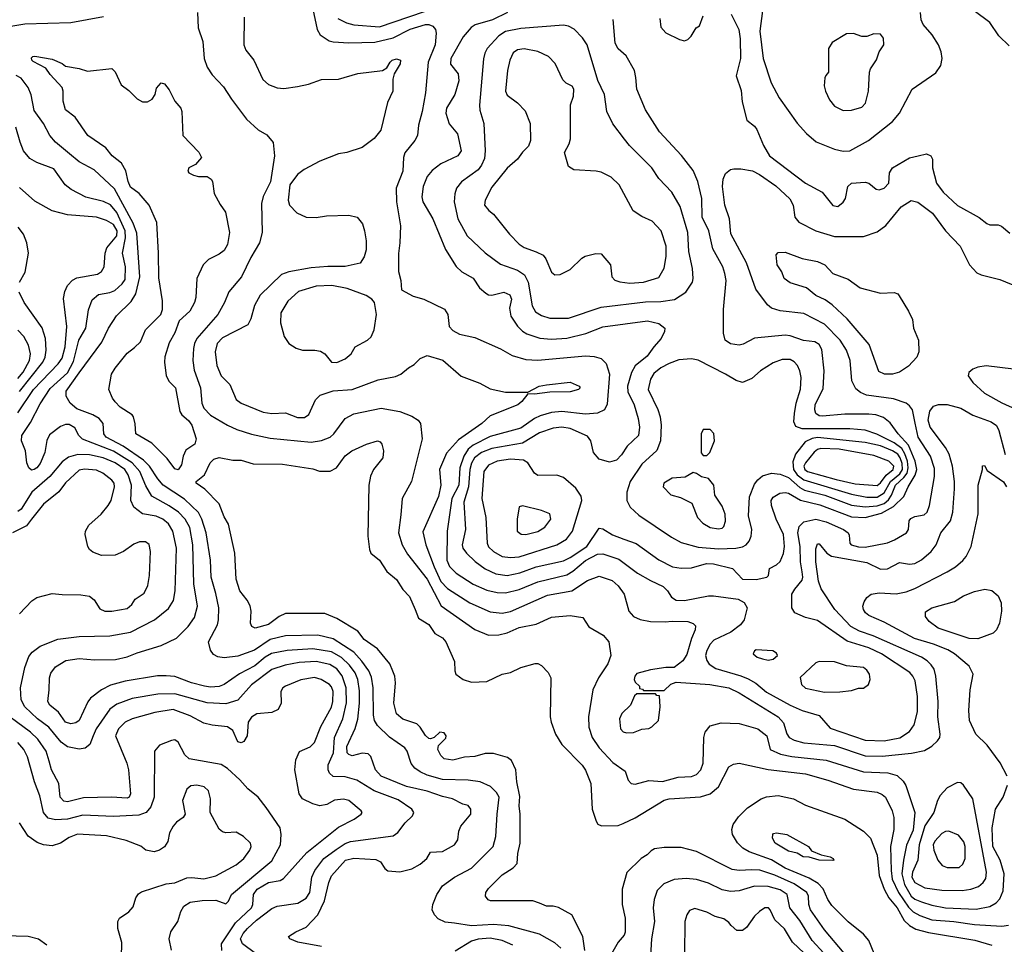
# Model space of a CAD drawing. Extents: x 997026 to 1115308, y 536381 to 619039.
# Tile 297 of 484: x 1062205 to 1067980, y 576502 to 581923. Entities that reach past the tile are written whole.
import ezdxf

# ---------------------------------------------------------------- set-up
doc = ezdxf.new("R2010")
doc.units = 0

msp = doc.modelspace()

# ---------------------------------------------------------------- linework, layer by layer
at = {"layer": '0CON20XD'}
for points in [[(1063247.8, 581965), (1063252.5, 581875), (1063279.5, 581795), (1063286.7, 581695), (1063304.6, 581644.6), (1063335, 581599.2), (1063400.5, 581530.5), (1063447.3, 581457.3), (1063535, 581340.8), (1063605, 581278), (1063655, 581248.8), (1063692.6, 581202.6), (1063699.7, 581125), (1063677.3, 580972.7), (1063633.7, 580886.3), (1063624, 580846), (1063627.1, 580675), (1063611.8, 580615), (1063560.3, 580529.7), (1063506.1, 580415), (1063432.6, 580327.4), (1063405.7, 580264.3), (1063366.6, 580195), (1063245.3, 580055), (1063231.1, 580025), (1063225.3, 579995), (1063221.6, 579925), (1063228.3, 579868.3), (1063266.5, 579765), (1063273.7, 579675), (1063285.6, 579645.6), (1063325, 579605.3), (1063425, 579545.4), (1063479.5, 579520.5), (1063565, 579492.7), (1063675, 579469.4), (1063915, 579446.4), (1063975, 579455.9), (1064025.6, 579475), (1064048.5, 579495), (1064115, 579585.4), (1064165, 579613.2), (1064325, 579646.2), (1064435, 579626.2), (1064505, 579598.9), (1064542.5, 579575), (1064557.1, 579555), (1064566.6, 579466.6), (1064503.5, 579215), (1064448.8, 579115), (1064440.6, 579019.4), (1064427.7, 578915), (1064448.9, 578845), (1064480.3, 578790.3), (1064595, 578643.2), (1064677.5, 578487.5), (1064875, 578348.8), (1064955, 578315.4), (1065015, 578316.1), (1065065, 578329.1), (1065135, 578358.8), (1065235, 578379.5), (1065325, 578419.6), (1065435, 578429.1), (1065508.3, 578418.3), (1065543.8, 578363.8), (1065627.5, 578315), (1065660.5, 578275), (1065673.5, 578195), (1065654.4, 578145.6), (1065600.9, 578065), (1065567.9, 577995), (1065540.7, 577835), (1065544, 577775), (1065563.9, 577715), (1065605, 577654.5), (1065685, 577567.5), (1065756.5, 577516.5), (1065774.3, 577465), (1065792, 577445), (1065815, 577440.6), (1065895, 577462), (1065975, 577457.1), (1066067.3, 577482.7), (1066145, 577485.3), (1066175, 577497.3), (1066200, 577525), (1066213.7, 577565), (1066218.2, 577715), (1066225.4, 577745), (1066255, 577782.5), (1066319.4, 577800.6), (1066425, 577796.8), (1066534.7, 577764.7), (1066587.8, 577725), (1066608.1, 577645), (1066667.1, 577617.1), (1066735, 577603.5), (1066935, 577582.6), (1067155, 577513.8), (1067297, 577507), (1067351.4, 577491.4), (1067387.8, 577457.8), (1067403.8, 577433.8), (1067455.8, 577275), (1067445, 577171.4), (1067406.8, 577083.2), (1067389.8, 576995), (1067379.3, 576915), (1067395, 576852.8), (1067435, 576784.3), (1067455, 576767.7), (1067495, 576750.2), (1067555, 576730.9), (1067635, 576715.2), (1067815, 576708.3), (1067895, 576723.3), (1067933.1, 576745), (1067955, 576768.1), (1067974.7, 576815), (1067978.9, 576915), (1067956.3, 576996.3), (1067914, 577075), (1067908.9, 577185), (1067928.8, 577295), (1067973.1, 577365), (1067998.8, 577435)], [(1063925.5, 581985), (1063950, 581865), (1063968, 581835), (1064020.2, 581800.2), (1064045, 581792.5), (1064135, 581786.7), (1064289.1, 581790.9), (1064395, 581817.5), (1064495, 581868.3), (1064585, 581894.3), (1064605, 581894.3), (1064628.2, 581885), (1064644.6, 581865), (1064649.1, 581845), (1064641.8, 581775), (1064600.9, 581675), (1064586.4, 581495), (1064566.5, 581385), (1064544.4, 581305), (1064537.8, 581245), (1064522.2, 581215), (1064465, 581142), (1064457.1, 581115), (1064452.3, 581035), (1064412.7, 580935), (1064415.9, 580855), (1064438.9, 580715), (1064434.5, 580615), (1064427, 580553), (1064427.3, 580447.3), (1064440, 580395), (1064445, 580340), (1064513.2, 580303.2), (1064575, 580284.4), (1064696.4, 580226.4), (1064717.5, 580195), (1064724.5, 580125), (1064745, 580100.9), (1064785, 580079.6), (1064875, 580060.5), (1065025, 579993.1), (1065094, 579954), (1065175, 579930.7), (1065245, 579927.1), (1065525, 579952.7), (1065575, 579949.2), (1065616.7, 579936.7), (1065645, 579908), (1065664.7, 579845), (1065650.8, 579669.2), (1065634.6, 579635.4), (1065594, 579616), (1065525, 579611.1), (1065385, 579626.5), (1065325, 579619.8), (1065258.8, 579601.2), (1065225, 579585.7), (1065145, 579529), (1064965, 579480.4), (1064865, 579428.7), (1064835.1, 579404.9), (1064810.5, 579365), (1064787.5, 579295), (1064781.4, 579195), (1064740.3, 579115), (1064713, 578925), (1064711.2, 578755), (1064726.6, 578716.6), (1064765, 578678.2), (1064864.5, 578614.5), (1064945, 578578.2), (1065005, 578564.7), (1065055, 578563.2), (1065135, 578583), (1065245, 578627), (1065415, 578668.9), (1065450.6, 578689.4), (1065525, 578751.9), (1065595, 578789.1), (1065625, 578792.4), (1065719.3, 578759.3), (1065828.8, 578678.8), (1065904.8, 578634.8), (1065980.4, 578600.4), (1066005, 578575.4), (1066028, 578538), (1066055, 578520.2), (1066105, 578517.6), (1066244.7, 578544.7), (1066275, 578546), (1066420, 578525), (1066455.4, 578505.4), (1066472.5, 578475), (1066454.6, 578405.4), (1066432.5, 578375), (1066377.1, 578332.9), (1066277.3, 578285), (1066255, 578262.2), (1066235, 578224.4), (1066228.1, 578195), (1066235, 578166.9), (1066249.6, 578145), (1066288.8, 578118.8), (1066435, 578076.8), (1066478.7, 578058.7), (1066522.3, 578032.3), (1066585, 577980.7), (1066725, 577903.7), (1066795, 577872.6), (1066894, 577844), (1066958.7, 577768.7), (1067095, 577721.6), (1067165, 577698.9), (1067275, 577695.8), (1067367.9, 577712.1), (1067425, 577750), (1067450.8, 577789.2), (1067470.7, 577865), (1067472.2, 577955), (1067456.8, 578046.8), (1067444.6, 578075), (1067425.6, 578095), (1067259.6, 578205), (1067185, 578240.2), (1067059.3, 578279.3), (1066885, 578400.4), (1066815, 578417.8), (1066751.2, 578445), (1066734.4, 578474.4), (1066734.7, 578554.7), (1066751.2, 578585), (1066795, 578637.8), (1066799.5, 578655), (1066795.7, 578685), (1066784.8, 578744.8), (1066783.2, 578835), (1066769, 578915), (1066777.9, 578952.1), (1066805, 578978.2), (1066875, 578993.9), (1066935, 578979.8), (1067036.7, 578935), (1067064.4, 578915), (1067071.3, 578901.3), (1067074.4, 578855), (1067082.9, 578845), (1067125, 578833.5), (1067165, 578830.6), (1067295, 578856.8), (1067337.3, 578872.7), (1067406.2, 578915), (1067418, 578935), (1067422, 578985), (1067431.7, 578998.3), (1067455, 579010), (1067509.7, 579020.3), (1067527.5, 579035), (1067542.1, 579075), (1067570.8, 579245), (1067571.8, 579291.8), (1067546.8, 579365), (1067474.3, 579475), (1067457.9, 579557.9), (1067441.3, 579635), (1067425, 579660), (1067404.7, 579674.7), (1067330.1, 579700.1), (1067172.3, 579722.3), (1067137.3, 579737.3), (1067109.2, 579759.2), (1067086, 579806), (1067076.1, 579925), (1067054, 579985), (1067017.1, 580045), (1066925, 580138.9), (1066805, 580199.7), (1066665, 580216.2), (1066615, 580232.7), (1066590.6, 580250.6), (1066523, 580343), (1066467.7, 580497.7), (1066377.3, 580667.3), (1066368.2, 580755), (1066341.1, 580835), (1066326.9, 580945), (1066331.5, 580988.5), (1066345, 581021.2), (1066375, 581044.3), (1066395, 581048.5), (1066435, 581048.5), (1066503.7, 581036.3), (1066545, 581015.3), (1066640.1, 580950.1), (1066722.3, 580872.3), (1066742.1, 580835), (1066751.8, 580765), (1066775.7, 580735.7), (1066875, 580684.6), (1066985, 580651.5), (1067155, 580651.1), (1067235, 580678.9), (1067285, 580715.6), (1067375, 580825.5), (1067435, 580863.8), (1067472.7, 580852.7), (1067559.7, 580789.7), (1067636.5, 580685), (1067721.8, 580595), (1067776.5, 580486.5), (1067819.8, 580439.8), (1067845, 580426.9), (1067955, 580400), (1068063.3, 580355)], [(1064071.2, 581931.2), (1064121.9, 581905), (1064165, 581893), (1064315, 581881.9), (1064665, 582001.1)], [(1065066.2, 581965), (1064977.8, 581922.2), (1064877.3, 581892.7), (1064852.6, 581877.4), (1064807.4, 581822.6), (1064734.3, 581695.7), (1064732.9, 581662.9), (1064777.3, 581605), (1064780.9, 581565), (1064756.9, 581485), (1064708.5, 581405), (1064704.5, 581375), (1064725, 581313.3), (1064773.6, 581253.6), (1064794, 581155), (1064776, 581125), (1064675, 581077.8), (1064625, 581038.1), (1064595.9, 581004.1), (1064571.8, 580945), (1064564.5, 580885), (1064569.4, 580855), (1064628.1, 580755), (1064702.5, 580575), (1064765.5, 580475.5), (1064798.8, 580445), (1064865, 580407.5), (1064901.4, 580351.4), (1064939.3, 580319.3), (1064955, 580309.2), (1064975, 580307.5), (1065045, 580325.6), (1065079.7, 580309.7), (1065090, 580285), (1065078.3, 580231.7), (1065086.9, 580185), (1065125, 580126.5), (1065155, 580096.5), (1065180.7, 580080.7), (1065255.3, 580055.3), (1065325, 580050.4), (1065415, 580056), (1065526.8, 580083.2), (1065625, 580121.5), (1065887.7, 580157.7), (1065955, 580141.5), (1065990, 580115), (1065988, 580095), (1065967.5, 580055), (1065924.7, 580005.3), (1065885, 579950), (1065815.8, 579894.2), (1065794.8, 579855.2), (1065770.6, 579775), (1065772.1, 579742.1), (1065810.3, 579665), (1065833.3, 579585), (1065840, 579535), (1065835.6, 579485), (1065767.8, 579422.2), (1065735, 579372.2), (1065705, 579340.9), (1065665, 579329.5), (1065605, 579347.1), (1065570, 579385), (1065554.4, 579455), (1065535, 579481.9), (1065435, 579526.1), (1065385, 579533.3), (1065335, 579527.8), (1065255, 579501.4), (1065155, 579439.6), (1064975, 579409.6), (1064914.6, 579385.4), (1064872.7, 579355), (1064856.1, 579323.9), (1064845.5, 579285), (1064837.4, 579185), (1064810, 579095), (1064820, 578935), (1064800.4, 578845), (1064804.6, 578825), (1064825.5, 578795), (1064876.6, 578746.6), (1064935, 578703.3), (1064998, 578675), (1065065, 578664.7), (1065139.3, 578680.7), (1065235, 578714.8), (1065395, 578749.8), (1065435, 578769.5), (1065531.6, 578835), (1065605, 578942.5), (1065625, 578937.5), (1065682.6, 578902.6), (1065748, 578878), (1065821.3, 578851.3), (1065955, 578755.4), (1066035, 578716.1), (1066085, 578708), (1066145, 578709.2), (1066233.8, 578735), (1066275, 578733.4), (1066385.3, 578705.3), (1066445, 578643.8), (1066525, 578640.5), (1066587.5, 578655), (1066596.7, 578665), (1066602.5, 578705), (1066643.6, 578726.4), (1066665, 578746.7), (1066685, 578792.5), (1066690.8, 578835), (1066685.4, 578905), (1066642.7, 578995), (1066614.5, 579075), (1066613.5, 579105), (1066625, 579124.3), (1066663.2, 579146.8), (1066695, 579151.6), (1066715, 579146.5), (1066785.5, 579105.5), (1066899, 579079), (1067085, 579007.9), (1067165, 579004.4), (1067259.9, 579030.1), (1067331.1, 579068.9), (1067392.1, 579127.9), (1067417.3, 579185), (1067457.8, 579252.2), (1067468, 579285), (1067456.7, 579335), (1067418.2, 579428.2), (1067357.6, 579495), (1067310.1, 579560.1), (1067271, 579591), (1067226.6, 579606.6), (1067185, 579609.8), (1067045, 579609.8), (1066915, 579597.9), (1066895, 579601.5), (1066875.7, 579615), (1066868.5, 579635), (1066871.5, 579665), (1066918.9, 579761.1), (1066923.9, 579863.9), (1066910.5, 579990.5), (1066895, 580018.1), (1066870, 580035), (1066802.6, 580042.6), (1066725, 580070.4), (1066695, 580073.9), (1066515, 580056.5), (1066448.9, 580021.1), (1066425, 580014.4), (1066375, 580021.9), (1066342.5, 580045), (1066333.1, 580085), (1066333.1, 580225), (1066348.9, 580395), (1066341.5, 580435), (1066329.5, 580475), (1066270.5, 580580.5), (1066247.8, 580685), (1066209.2, 580765), (1066205.8, 580875), (1066183.4, 580975), (1066155, 581039.2), (1066087.8, 581127.8), (1065957.5, 581265), (1065875, 581393.8), (1065824.2, 581515), (1065820, 581585), (1065811.2, 581625), (1065761.7, 581711.7), (1065715, 581752), (1065698.6, 581785), (1065685.7, 581925)], [(1066378, 581955), (1066424, 581865), (1066431.7, 581811.7), (1066433.1, 581695), (1066407.5, 581595), (1066437.6, 581507.6), (1066442.6, 581442.6), (1066471.2, 581335), (1066515, 581298.8), (1066529.4, 581279.4), (1066567.5, 581185), (1066603.1, 581125), (1066815, 580965.6), (1066912.6, 580912.6), (1066975, 580833.1), (1067005, 580828.1), (1067036.2, 580853.8), (1067048.6, 580875), (1067062.9, 580945), (1067085, 580965.6), (1067165, 580970.8), (1067186.7, 580965), (1067229.5, 580929.5), (1067246.1, 580926.1), (1067275, 580935.8), (1067302.9, 580965), (1067307.1, 581025), (1067324.2, 581055), (1067425, 581113.3), (1067475, 581124.2), (1067525, 581136.2), (1067550, 581125), (1067558.8, 581105), (1067560, 581055), (1067582.5, 580965), (1067622.6, 580912.6), (1067705, 580833.3), (1067832.7, 580762.7), (1067878.3, 580728.3), (1067895, 580721.2), (1067945, 580720), (1067963.6, 580713.6), (1068012.5, 580672.5)], [(1066562.5, 581975), (1066547.3, 581855), (1066565.3, 581695.3), (1066614, 581554), (1066660, 581465), (1066765, 581316), (1066820.8, 581255), (1066876.2, 581206.2), (1066983.8, 581163.8), (1067035, 581152.5)], [(1067035, 581152.5), (1067075, 581154.5), (1067184.2, 581215), (1067324.5, 581325.5), (1067365.5, 581374.5), (1067440.8, 581515), (1067577.9, 581612.1), (1067608, 581655), (1067615.8, 581695), (1067609.2, 581735), (1067594.2, 581775), (1067557.5, 581835), (1067504.7, 581894.7), (1067492.8, 581922.8), (1067488, 581965)], [(1068009, 581769), (1067948.9, 581828.9), (1067896.4, 581906.4), (1067804, 581975)], [(1062045, 581867.3), (1062235, 581898.7), (1062505, 581906.9), (1062697.2, 581942.8)], [(1063522.3, 581937.7), (1063520, 581775), (1063531.2, 581745), (1063578, 581685), (1063631.7, 581571.7), (1063665, 581542.5), (1063715, 581522.9), (1063755, 581520), (1063835, 581530.7), (1063898.8, 581545), (1063975, 581573.1), (1064075, 581574.4), (1064188, 581608), (1064334.1, 581625.9), (1064359.5, 581640.5), (1064378, 581675), (1064390, 581685), (1064415, 581692.9), (1064438, 581685), (1064437.5, 581665), (1064401.2, 581605), (1064393.8, 581575), (1064393.8, 581505), (1064363.2, 581436.8), (1064324.5, 581275.5), (1064285, 581226.2), (1064215, 581173.8), (1064125, 581144), (1064075, 581136), (1063965, 581093.1), (1063874.6, 581045.4), (1063834.4, 581015.6), (1063789.2, 580955), (1063780.8, 580865), (1063788.8, 580835), (1063830.3, 580790.3), (1063885, 580766.2), (1063945, 580762.5), (1064005, 580772.9), (1064135, 580777.5), (1064185, 580766), (1064216.8, 580726.8), (1064227.1, 580685), (1064236.8, 580626.8), (1064236.8, 580573.2), (1064226.8, 580533.2), (1064203.3, 580495), (1064115, 580476.5), (1064013.1, 580476.9), (1063915, 580468.2), (1063784.7, 580445.3), (1063741.5, 580428.5), (1063615, 580308.8), (1063583.1, 580246.9), (1063561.3, 580168.7), (1063543.8, 580135), (1063395, 580057.9), (1063363.6, 580025), (1063352.1, 579975), (1063362.5, 579895), (1063386.4, 579835), (1063437.8, 579785), (1063475, 579696), (1063505, 579674.4), (1063632.7, 579622.7), (1063685, 579614.4), (1063765, 579617.8), (1063835, 579591.4), (1063875, 579590), (1063901.7, 579608.3), (1063940.8, 579695), (1063968.7, 579721.3), (1064045, 579746.7), (1064155, 579754.6), (1064308.1, 579811.9), (1064409.3, 579830.7), (1064441.2, 579845), (1064485, 579882), (1064519.1, 579900.9), (1064555, 579936), (1064595, 579954), (1064687.4, 579927.4), (1064795, 579832.5), (1064905, 579791.9), (1064965, 579759.2), (1065055, 579740), (1065185, 579740), (1065252.5, 579775), (1065295, 579782.9), (1065435, 579797.5), (1065486.7, 579775), (1065492.5, 579765), (1065482.5, 579755), (1065435, 579741.1), (1065315, 579739.4), (1065225, 579726.7), (1065185, 579730), (1065150, 579685), (1065126.7, 579665), (1064965, 579601.4), (1064916.7, 579555), (1064780, 579460), (1064709.1, 579380.9), (1064667.7, 579285), (1064675.4, 579195), (1064661.7, 579128.3), (1064570.2, 578919.8), (1064586.8, 578845), (1064635.6, 578715), (1064675, 578629.1), (1064715, 578588.2), (1064845, 578504.7), (1064965, 578451.2), (1065035, 578442.8), (1065085, 578454.2), (1065301.8, 578548.2), (1065444.8, 578575.2), (1065535, 578635.4), (1065605, 578660.6), (1065680, 578635), (1065715, 578603.1), (1065750, 578555), (1065778.8, 578455), (1065805, 578423.6), (1065845, 578407.1), (1065905, 578394.6), (1065992.2, 578392.2), (1066033, 578397), (1066124.3, 578394.3), (1066155, 578383.8), (1066169.5, 578369.5), (1066167.1, 578345), (1066145.6, 578295), (1066118.9, 578201.1), (1066095, 578164.2), (1066045, 578126), (1065995, 578125.6), (1065905, 578111.4), (1065825, 578090), (1065813.3, 578075), (1065810, 578055), (1065815, 578040), (1065840, 578015), (1065841.7, 578001.7), (1065858.3, 577998.3), (1065865, 577990), (1065985, 577990), (1066025, 578026.7), (1066055, 578038.8), (1066254.1, 578025.9), (1066365.2, 578005.2), (1066425, 577976.9), (1066654.5, 577835), (1066685, 577801.4), (1066705, 577735.8), (1066718.8, 577715), (1066748.9, 577698.9), (1066805, 577684.3), (1066985, 577667.2), (1067165, 577606.7), (1067265, 577604.4), (1067436.7, 577623.3), (1067511.7, 577638.3), (1067555, 577663.1), (1067589.4, 577695), (1067601.5, 577715), (1067603.6, 577735), (1067589.7, 577835), (1067593.5, 577925), (1067579.3, 578075), (1067568.5, 578115), (1067551, 578141), (1067528.5, 578165), (1067495.2, 578185.2), (1067210.8, 578310.8), (1067131.2, 578338.8), (1067080.8, 578365), (1066986.5, 578465), (1066905.4, 578585.4), (1066891.3, 578631.3), (1066874.7, 578745.3), (1066875, 578820), (1066885, 578850), (1066895, 578850), (1066939.5, 578795), (1066967.5, 578777.5), (1067175, 578740), (1067255, 578701.5), (1067295, 578703.5), (1067365, 578740), (1067425, 578730), (1067455, 578734.7), (1067495, 578756.9), (1067551.8, 578805), (1067580, 578845), (1067609.1, 578915), (1067664.6, 578985), (1067678.7, 579035), (1067688.1, 579171.9), (1067688.8, 579215), (1067676.3, 579305), (1067657.2, 579375), (1067636.1, 579415), (1067546, 579535), (1067533.3, 579575), (1067542.9, 579627.1), (1067565, 579658), (1067595, 579667.1), (1067645, 579667.8), (1067725, 579645.4), (1067795, 579604.7), (1067902.5, 579565), (1067934.7, 579544.7), (1067948.7, 579515), (1067985, 579374.5)], [(1065959.3, 581929.3), (1065965, 581880), (1065995, 581846.7), (1066075, 581806.7), (1066105, 581800), (1066125, 581807.5), (1066143.9, 581826.1), (1066172.5, 581875), (1066193, 581887), (1066214.3, 581945.7)], [(1065315, 580172.6), (1065425, 580173.2), (1065615, 580237.2), (1065875, 580269.3), (1065965, 580270), (1066046.4, 580283.6), (1066111.9, 580325), (1066150.9, 580385), (1066155.4, 580405), (1066151.5, 580465), (1066129.2, 580565), (1066123.4, 580675), (1066078.5, 580828.5), (1066031.2, 580911.2), (1065955, 580992.9), (1065913.6, 581055), (1065782.2, 581185), (1065752.2, 581222.2), (1065685, 581312), (1065648.9, 581385), (1065635.4, 581485.4), (1065595.8, 581565.8), (1065533.6, 581775), (1065506.8, 581816.8), (1065457, 581867), (1065425, 581885.8), (1065395, 581891.9), (1065145, 581872.1), (1065055, 581853.2), (1065015, 581829.4), (1064947.9, 581755), (1064933.4, 581726.6), (1064926, 581694), (1064902.2, 581422.2), (1064903.6, 581393.6), (1064927.2, 581315), (1064935.3, 581154.7), (1064930.9, 581109.1), (1064915, 581071.1), (1064895, 581043.1), (1064797.2, 580972.8), (1064767.1, 580935), (1064757.3, 580902.7), (1064753.3, 580855), (1064774.8, 580754.8), (1064829.6, 580655), (1064935, 580556.4), (1065025, 580489.2), (1065125, 580454.1), (1065166.5, 580426.5), (1065188, 580385), (1065210.8, 580245), (1065230.8, 580210.8), (1065265, 580189.1), (1065315, 580172.6)], [(1067035, 581390.8), (1067085, 581392.5), (1067145, 581410), (1067165.5, 581434.5), (1067183.1, 581505), (1067189.2, 581615), (1067196, 581635), (1067231.7, 581688.3), (1067246.2, 581735), (1067273.8, 581775), (1067272.5, 581815), (1067255, 581837.5), (1067215, 581840), (1067175, 581823.8), (1067145, 581823.8), (1067095, 581842.5), (1067055, 581840), (1066970.7, 581789.3), (1066950, 581755), (1066950, 581615), (1066933, 581597), (1066928.3, 581581.7), (1066923.8, 581535), (1066931.2, 581505), (1066954.3, 581454.3), (1066985, 581416.7), (1067035, 581390.8)], [(1065785, 580378.2), (1065865, 580384.6), (1065955, 580410.8), (1065985, 580466.7), (1065997.5, 580535), (1065997.8, 580595), (1065967.1, 580685), (1065915, 580742), (1065855, 580769.2), (1065803, 580803), (1065722, 580955), (1065675, 581000), (1065615, 581028.8), (1065586, 581036), (1065455, 581043.8), (1065425, 581062.5), (1065400, 581145), (1065428.8, 581195), (1065435.8, 581224.2), (1065435.7, 581425), (1065454, 581475), (1065456.2, 581515), (1065445, 581533.3), (1065410.8, 581550.8), (1065390.8, 581570.8), (1065346.6, 581666.6), (1065306.6, 581706.6), (1065245, 581736.7), (1065165, 581753.3), (1065125, 581745.6), (1065100.7, 581729.3), (1065080.6, 581685), (1065065.8, 581625), (1065054.2, 581505), (1065065, 581481.2), (1065125.9, 581435.9), (1065169.5, 581389.5), (1065198.8, 581315), (1065202, 581215), (1065188.8, 581181.2), (1065155, 581146.7), (1065126, 581105), (1065065, 581052.5), (1064975, 580942), (1064936.2, 580865), (1064932.5, 580835), (1064956.7, 580805), (1064985, 580783.8), (1065077.5, 580665), (1065135, 580607.5), (1065165, 580587.1), (1065235, 580562.9), (1065275, 580542), (1065291.3, 580521.3), (1065325, 580443.3), (1065345, 580426.7), (1065375, 580428.8), (1065435, 580458), (1065502, 580525), (1065522.7, 580537.3), (1065585, 580552), (1065615, 580551.2), (1065670, 580485), (1065678.8, 580415), (1065696.8, 580396.8), (1065725, 580385.6), (1065785, 580378.2)], [(1063135, 579284.2), (1063115, 579290), (1063071.3, 579351.3), (1062980.5, 579440.5), (1062886.7, 579495), (1062883.6, 579553.6), (1062873.3, 579595), (1062865, 579606.7), (1062795, 579651.2), (1062765, 579683.3), (1062748.8, 579705), (1062728.8, 579755), (1062744.2, 579845), (1062765, 579880), (1062835, 579968), (1062879.5, 580000.5), (1062913.3, 580035), (1062943.3, 580105), (1063032.5, 580195), (1063043.3, 580225), (1063044, 580275), (1063020.7, 580410.7), (1063020, 580555), (1063009.2, 580735), (1062965.8, 580835.8), (1062906.2, 580905), (1062855, 580940.8), (1062840.9, 580975), (1062827.6, 581037.6), (1062802.2, 581082.2), (1062748, 581125), (1062711.4, 581171.4), (1062605, 581243.8), (1062531.2, 581351.2), (1062475, 581393.8), (1062460, 581445), (1062460, 581505), (1062453.8, 581525), (1062385, 581601.2), (1062359.5, 581639.5), (1062285, 581678.8), (1062276.7, 581685), (1062275, 581700), (1062282.3, 581707.7), (1062295, 581708.8), (1062395, 581692), (1062455, 581666.2), (1062475, 581650), (1062555, 581636.7), (1062602.3, 581622.3), (1062745, 581636.2), (1062765, 581616.7), (1062801.3, 581541.3), (1062845, 581508.8), (1062895, 581458.8), (1062925, 581442), (1062955, 581442), (1062982.7, 581457.3), (1063000, 581485), (1063008, 581522), (1063035, 581552.5), (1063055, 581546.7), (1063082.3, 581512.3), (1063115.9, 581445.9), (1063150, 581405), (1063156.2, 581385), (1063162.5, 581245), (1063255.9, 581145.9), (1063272.5, 581115), (1063236.1, 581073.9), (1063197.5, 581055), (1063192.5, 581035), (1063197.5, 581025), (1063225, 581011.2), (1063255, 581003.8), (1063305, 581003.3), (1063328.3, 580988.3), (1063336.2, 580975), (1063346.2, 580905), (1063380.3, 580840.3), (1063412.5, 580795), (1063435.7, 580675), (1063424.3, 580605), (1063405, 580570), (1063375, 580548), (1063312.7, 580517.3), (1063281.2, 580485), (1063244, 580405), (1063239.2, 580295), (1063230.8, 580265), (1063203.8, 580215), (1063141.7, 580158.3), (1063115, 580087.5), (1063082.3, 580027.7), (1063056.7, 579946.7), (1063054, 579915), (1063064, 579835), (1063082.7, 579802.7), (1063119.2, 579765), (1063145.4, 579625.4), (1063155.5, 579605.5), (1063195, 579572.5), (1063214.3, 579545), (1063241.2, 579465), (1063232.5, 579435), (1063180.3, 579399.7), (1063164, 579365), (1063155, 579312.5), (1063135, 579284.2)], [(1064375, 577716.6), (1064303.9, 577785), (1064286.7, 577815), (1064280.9, 577845), (1064278.3, 578005), (1064267.9, 578067.9), (1064253.8, 578105), (1064212.7, 578162.7), (1064165.1, 578215.1), (1064045, 578293.5), (1063954.8, 578314.8), (1063765, 578310), (1063675, 578290), (1063583.4, 578226.6), (1063485, 578192.3), (1063405, 578181.1), (1063367.7, 578187.7), (1063342.2, 578202.2), (1063325, 578226.7), (1063313.6, 578275), (1063365.3, 578374.7), (1063372, 578405), (1063372.8, 578475), (1063355, 578558), (1063329.2, 578655), (1063324.7, 578755), (1063300, 578915), (1063273, 578995), (1063253.3, 579033.3), (1063171.1, 579111.1), (1063046.7, 579195), (1063015, 579231.8), (1062966.4, 579306.4), (1062931.6, 579341.6), (1062812.7, 579422.7), (1062712.4, 579475), (1062698.2, 579495), (1062694.1, 579555), (1062671.5, 579585), (1062635, 579606.8), (1062541.5, 579641.5), (1062502.1, 579675), (1062478.7, 579715), (1062477.5, 579745), (1062555, 579852.7), (1062687.4, 580032.6), (1062726, 580114), (1062772.6, 580187.4), (1062858.5, 580271.5), (1062886.8, 580315), (1062909.4, 580415), (1062891.8, 580671.8), (1062871.1, 580731.1), (1062762.4, 580932.4), (1062642.9, 581042.9), (1062555, 581090.7), (1062496.8, 581136.8), (1062415, 581205.5), (1062382.1, 581245), (1062344.6, 581315), (1062291.2, 581391.2), (1062272.2, 581482.2), (1062254.7, 581525), (1062215, 581580.8), (1062185, 581596.5)], [(1063781.7, 576548.3), (1063824.1, 576575.9), (1063885, 576602), (1063955, 576674.3), (1063993.1, 576756.9), (1064018.9, 576865), (1064035, 576902.9), (1064117.1, 576995), (1064165, 577007.8), (1064295, 576999.5), (1064322.5, 576985), (1064347.1, 576947.1), (1064363.8, 576933.8), (1064435, 576926.8), (1064505, 576944.5), (1064555, 576971.1), (1064594, 577005), (1064615, 577042.5), (1064685, 577045.7), (1064756, 577085), (1064776, 577115), (1064781.2, 577165), (1064793.8, 577195), (1064851.2, 577265), (1064851.2, 577295), (1064835, 577316.7), (1064804.1, 577324.1), (1064743.3, 577355), (1064685, 577367.8), (1064595, 577399.4), (1064475, 577427.9), (1064325, 577488.9), (1064292, 577525), (1064265, 577603.3), (1064249.5, 577619.5), (1064215, 577621.9), (1064155, 577606.4), (1064135, 577614.5), (1064126.4, 577625), (1064125, 577662), (1064172.3, 577767.7), (1064187.8, 577822.2), (1064198.7, 577915), (1064199, 577989), (1064188.1, 578055), (1064173.1, 578093.1), (1064139.1, 578139.1), (1064093.6, 578183.6), (1064035, 578217.8), (1063925.2, 578235.2), (1063775, 578225.6), (1063682.7, 578207.3), (1063645.1, 578184.9), (1063585, 578135.8), (1063495, 578088.7), (1063405, 578025.5), (1063375, 578014.6), (1063325, 578010), (1063290, 578015), (1063214, 578035), (1063115, 578073.2), (1063065, 578076.9), (1063014.6, 578075.4), (1062824.6, 578045.4), (1062737.8, 578022.2), (1062685.3, 577994.7), (1062620.8, 577945), (1062605.4, 577924.6), (1062555, 577813.8), (1062535, 577800), (1062505.7, 577794.3), (1062475, 577804.5), (1062432.5, 577862.5), (1062383.1, 577905), (1062369.5, 577925), (1062378.9, 577995), (1062380, 578065), (1062387.8, 578092.2), (1062415, 578128.6), (1062475.7, 578165.7), (1062555, 578177.5), (1062645, 578170), (1062768, 578172), (1062835, 578186.7), (1062895, 578211.5), (1063035, 578253.1), (1063125, 578297.5), (1063193.5, 578365), (1063230.9, 578419.1), (1063248.8, 578485), (1063226.9, 578615), (1063221.1, 578845), (1063203.7, 578945), (1063175.3, 578995), (1063136.3, 579036.3), (1063083, 579073), (1062979.9, 579129.9), (1062945, 579191.1), (1062909.3, 579275), (1062864.4, 579325), (1062755, 579392.8), (1062573, 579463), (1062552.2, 579485), (1062529.2, 579529.3), (1062495, 579549.3), (1062475, 579549.7), (1062445, 579538.8), (1062380.8, 579489.2), (1062363.8, 579456.2), (1062353.6, 579385), (1062325, 579321.4), (1062306.5, 579295), (1062291.2, 579285), (1062275, 579282.5), (1062258.1, 579295), (1062247.9, 579325), (1062240, 579395), (1062216.5, 579455), (1062217.5, 579485), (1062268.7, 579561.3), (1062325, 579670), (1062385, 579760), (1062486.4, 579853.6), (1062521.2, 579918.8), (1062552.3, 580045), (1062594.2, 580115), (1062608.3, 580221.7), (1062629.9, 580280.1), (1062668.5, 580311.5), (1062735, 580323.2), (1062764.3, 580335.7), (1062806.9, 580375), (1062825, 580400.8), (1062826.1, 580475), (1062808.2, 580555), (1062825.4, 580644.6), (1062823.9, 580685), (1062775, 580792.9), (1062738, 580838), (1062697.8, 580857.8), (1062593.6, 580883.6), (1062506.7, 580926.7), (1062473.1, 580955), (1062405, 581048.5), (1062305, 581085.7), (1062265, 581110), (1062228.6, 581155), (1062207.8, 581205), (1062183.6, 581293.6)], [(1062195, 579618.8), (1062286.9, 579755), (1062430.3, 579905), (1062455, 579938.9), (1062472.4, 580005), (1062482.7, 580125), (1062461.7, 580288.3), (1062469.7, 580330.3), (1062485, 580363.8), (1062515, 580396), (1062540.3, 580409.7), (1062660.9, 580430.9), (1062685, 580447.7), (1062700.7, 580475), (1062706.7, 580555), (1062716.1, 580585), (1062775.4, 580655), (1062778, 580685), (1062755, 580722.7), (1062715, 580746.7), (1062655, 580765.7), (1062485, 580779.3), (1062395, 580803.5), (1062295, 580858.5), (1062205, 580938.5)], [(1062204.2, 580385), (1062237.3, 580442.7), (1062257.8, 580555), (1062246.5, 580615), (1062227.5, 580665), (1062196.1, 580706.1)], [(1067325, 579844.4), (1067277.5, 579845), (1067245, 579860.8), (1067188.8, 580018.8), (1067059.1, 580169.1), (1066971.3, 580251.3), (1066930.3, 580280.3), (1066875, 580306.9), (1066820.6, 580350.6), (1066725, 580380), (1066688.8, 580405), (1066675.7, 580445.7), (1066648.8, 580485), (1066643.3, 580545), (1066655, 580557.5), (1066695, 580560), (1066795, 580524), (1066885.5, 580505.5), (1066928, 580485), (1066974.3, 580434.3), (1067065, 580401.2), (1067135, 580352), (1067255, 580320), (1067335, 580323.3), (1067355, 580316.7), (1067364.3, 580304.3), (1067419.2, 580215), (1067441.2, 580165), (1067448.8, 580115), (1067476.7, 580045), (1067480, 579975), (1067466.7, 579945), (1067417.8, 579892.2), (1067365, 579855.7), (1067325, 579844.4)], [(1064065, 579912.9), (1064114.5, 579935.5), (1064148.8, 579965), (1064173.3, 580005), (1064245, 580044.3), (1064266.9, 580063.1), (1064285.4, 580104.6), (1064297.5, 580195), (1064285.6, 580265.6), (1064271.2, 580285), (1064237, 580307), (1064126.6, 580346.6), (1064035.9, 580364.1), (1063945, 580361.2), (1063840.6, 580329.4), (1063777.9, 580272.1), (1063736.8, 580205), (1063736, 580145), (1063756.2, 580066.2), (1063784.6, 580024.6), (1063826.9, 579996.9), (1063865, 579986.4), (1063936, 579986), (1063969.7, 579979.7), (1063995, 579964.4), (1064035, 579915.6), (1064065, 579912.9)], [(1062205, 579743.2), (1062340.4, 579915), (1062354.8, 579945), (1062360.8, 579985), (1062357.2, 580055), (1062336.9, 580116.9), (1062231.5, 580265), (1062201.9, 580325)], [(1062195, 579820.2), (1062225, 579856.9), (1062262.8, 579925), (1062268.4, 579965), (1062256.7, 580015), (1062230.3, 580065), (1062195, 580102.5)], [(1066305, 578821.4), (1066405, 578824.2), (1066445, 578833.2), (1066465.7, 578845), (1066483.1, 578865), (1066495.3, 578894.7), (1066500.4, 578935), (1066480.7, 579015), (1066486, 579125), (1066515, 579200), (1066533.9, 579226.1), (1066561.4, 579248.6), (1066615, 579264.1), (1066665, 579259), (1066715, 579239.3), (1066780.6, 579180.6), (1066809.1, 579165), (1066927.1, 579135), (1067085, 579076.8), (1067165, 579066.8), (1067235, 579073.7), (1067275, 579087.4), (1067301.5, 579108.5), (1067318.6, 579135), (1067341.6, 579195), (1067391.3, 579238.7), (1067410.7, 579265), (1067417.2, 579295), (1067412.1, 579335), (1067397.8, 579377.8), (1067379.1, 579409.1), (1067335, 579442.6), (1067232.2, 579492.2), (1067165, 579516.7), (1067075, 579523.7), (1066794.8, 579524.8), (1066757.6, 579537.6), (1066746.7, 579565), (1066749.8, 579615), (1066759.2, 579675), (1066786, 579756), (1066788.8, 579825), (1066781.3, 579865), (1066767.5, 579895), (1066747.3, 579917.3), (1066725, 579930.4), (1066678.5, 579931.5), (1066625, 579911.8), (1066551.4, 579865), (1066500.4, 579819.6), (1066445, 579796.4), (1066407.3, 579807.3), (1066345.8, 579845), (1066185, 579926.2), (1066145, 579934.6), (1066071.8, 579928.2), (1066015, 579908.4), (1065965, 579882.2), (1065925, 579848.8), (1065905.3, 579815), (1065892, 579755), (1065947.6, 579637.6), (1065961.6, 579595), (1065967.8, 579545), (1065964, 579455), (1065941.7, 579398.3), (1065853.5, 579316.5), (1065785.4, 579215), (1065766.7, 579153.3), (1065766.9, 579105), (1065786.5, 579065), (1065837.4, 579017.4), (1066028.9, 578888.9), (1066085, 578858.8), (1066185, 578830.3), (1066305, 578821.4)], [(1068035, 579875.2), (1067875, 579894.5), (1067825, 579886.5), (1067795.3, 579874.7), (1067773.3, 579855), (1067768.9, 579835), (1067795.3, 579795.3), (1067865, 579733.3), (1067966.4, 579676.4), (1068152.4, 579592.4)], [(1066235, 579367.5), (1066253.6, 579386.4), (1066280, 579455), (1066277, 579497), (1066255, 579520), (1066215, 579520), (1066202.5, 579495), (1066203, 579383), (1066215, 579367.5), (1066235, 579367.5)], [(1067173.7, 579123.7), (1067235, 579124), (1067275, 579148.5), (1067313.8, 579216.2), (1067368.5, 579261.5), (1067382.8, 579285), (1067381.7, 579321.7), (1067369.2, 579355), (1067355, 579375.2), (1067325, 579395.7), (1067255, 579424.6), (1067165, 579444.3), (1066885, 579473.6), (1066852.8, 579467.2), (1066812.3, 579447.7), (1066754.8, 579375), (1066739.4, 579330.6), (1066743.7, 579285), (1066765.5, 579255), (1066805, 579224.6), (1067085, 579141.1), (1067173.7, 579123.7)], [(1065520, 576465), (1065507.9, 576547.9), (1065443.3, 576675), (1065365, 576718.8), (1065335, 576726.2), (1065295, 576726.2), (1065254, 576744), (1065215, 576756.2), (1064966.4, 576756.4), (1064952.3, 576762.3), (1064938, 576785), (1064940, 576805), (1064955, 576830), (1065035, 576908.8), (1065100.5, 576949.5), (1065123.3, 576975), (1065126.2, 577035), (1065140, 577095), (1065140, 577265), (1065134.4, 577314.4), (1065138.3, 577368.3), (1065120.8, 577455), (1065116, 577525), (1065090.5, 577580.5), (1065067.3, 577597.3), (1064985, 577620), (1064935, 577620), (1064875, 577602.5), (1064815, 577600), (1064745, 577580.8), (1064695, 577588.8), (1064675, 577608.8), (1064657.5, 577645), (1064662.5, 577667.5), (1064705, 577710), (1064706.7, 577725), (1064695, 577742.5), (1064670, 577745), (1064636.1, 577713.9), (1064615, 577706.2), (1064605, 577708.8), (1064585, 577726.2), (1064554.5, 577774.5), (1064535, 577794), (1064452.8, 577822.8), (1064415, 577853.8), (1064398.9, 577915), (1064410, 578035), (1064406, 578075), (1064394.5, 578104.5), (1064375.8, 578145.8), (1064304.5, 578234.5), (1064225, 578290), (1064187.9, 578337.9), (1064065, 578412), (1063995, 578440.8), (1063765, 578440.8), (1063726.7, 578423.3), (1063665, 578376.7), (1063586, 578356), (1063566.7, 578365), (1063560, 578385), (1063562.5, 578455), (1063557, 578487), (1063539.7, 578519.7), (1063496, 578575), (1063475, 578642.5), (1063467.5, 578795), (1063430, 578965), (1063405, 579007.5), (1063375.6, 579085.6), (1063291.3, 579171.3), (1063240, 579205), (1063240, 579215), (1063288.8, 579255), (1063322.5, 579325), (1063345, 579346.7), (1063375, 579356.2), (1063455, 579340), (1063505, 579340), (1063575, 579320), (1063746.8, 579316.8), (1063925, 579289.2), (1063963.6, 579276.4), (1064027, 579277), (1064063.3, 579295), (1064115, 579366.2), (1064154.3, 579395.7), (1064240, 579435), (1064305, 579453.3), (1064318.8, 579448.8), (1064330, 579435), (1064340, 579395), (1064335.8, 579355), (1064281.2, 579285), (1064262.7, 579247.3), (1064252.5, 579195), (1064248.1, 578895), (1064257, 578817), (1064265.7, 578795.7), (1064315, 578753.8), (1064358.3, 578688.3), (1064415, 578641.2), (1064451.9, 578581.9), (1064492.3, 578542.3), (1064524.4, 578464.4), (1064544.3, 578414.3), (1064605, 578377.1), (1064641.2, 578325), (1064685, 578298.6), (1064705, 578276), (1064755, 578160), (1064756.7, 578105), (1064763.3, 578085), (1064807.5, 578055), (1064855, 578040), (1064945, 578043.8), (1065035, 578085.6), (1065083.4, 578096.6), (1065145, 578125.7), (1065228.3, 578148.3), (1065245, 578148.8), (1065265, 578136.7), (1065305.9, 578095.9), (1065320, 578065), (1065316.7, 577835), (1065322.5, 577805), (1065348.8, 577735), (1065384.4, 577674.4), (1065505, 577552), (1065525, 577523.3), (1065556, 577445), (1065563.8, 577295), (1065586.7, 577225), (1065597, 577207), (1065617, 577197), (1065715, 577199.2), (1065745, 577210), (1065815, 577243.3), (1065985, 577347.1), (1066015, 577354.6), (1066197.6, 577367.6), (1066255, 577384.5), (1066303.5, 577425), (1066365, 577542), (1066392.4, 577557.6), (1066425, 577563.5), (1066595, 577526.6), (1066815, 577501.2), (1066946, 577465), (1067095, 577412.5), (1067235, 577393.3), (1067265, 577380.4), (1067284.3, 577364.3), (1067323.3, 577285), (1067332, 577245), (1067332.2, 577175), (1067312.3, 577075), (1067315.9, 576934.1), (1067323.2, 576885), (1067360.2, 576805), (1067419, 576719), (1067445, 576691.9), (1067485, 576670.2), (1067555, 576646), (1067685, 576635.6), (1067805, 576618), (1067965, 576608), (1068005, 576614.6)], [(1064096.2, 578076.2), (1064065, 578118.1), (1064025, 578143.2), (1063945, 578159.5), (1063845, 578155.2), (1063762, 578138), (1063685, 578113.2), (1063565, 578022.6), (1063485, 577934), (1063415, 577912.6), (1063305, 577917.3), (1063115, 577970), (1063015, 577969.6), (1062865, 577943.4), (1062775, 577909.5), (1062735, 577881.6), (1062654.8, 577765), (1062635.5, 577724.5), (1062616.6, 577673.4), (1062588.8, 577651.2), (1062555, 577645.3), (1062485, 577660.5), (1062448.2, 577688.2), (1062375.9, 577775), (1062310.4, 577825), (1062234.7, 577895), (1062213.2, 577935), (1062209.6, 578005), (1062234.7, 578125.3), (1062259.9, 578190.1), (1062279.5, 578215), (1062325, 578250.8), (1062429.3, 578290.7), (1062555, 578307.6), (1062735, 578310.3), (1062855, 578331.6), (1062995.5, 578405), (1063078.7, 578471.3), (1063107, 578517), (1063118, 578575), (1063124.2, 578825), (1063103.3, 578925), (1063077.7, 578967.7), (1063045.2, 578995.2), (1063005, 579011.7), (1062925, 579026.1), (1062874.7, 579064.7), (1062857.6, 579105), (1062861.7, 579195), (1062842, 579255), (1062822.5, 579285), (1062765, 579325.2), (1062695, 579354.1), (1062615, 579372.3), (1062546.4, 579373.6), (1062491.3, 579358.7), (1062455, 579330), (1062382.4, 579245), (1062276.3, 579153.7), (1062215, 579054.1), (1062195, 579038.8)], [(1067235, 579192), (1067255, 579207.2), (1067287.5, 579252.5), (1067329.2, 579285), (1067333.3, 579305), (1067302.5, 579335), (1067215, 579368.9), (1067011.2, 579405), (1066905, 579409), (1066885, 579403.8), (1066865, 579388.2), (1066813.6, 579325), (1066805.3, 579305), (1066810.9, 579285), (1066826.9, 579275), (1066995, 579227.3), (1067105, 579202.1), (1067235, 579192)], [(1065085, 578769.8), (1065135, 578774.4), (1065355.2, 578844.8), (1065412.2, 578877.8), (1065447.3, 578925), (1065503.1, 579105), (1065498.9, 579128.9), (1065467, 579177), (1065395, 579240), (1065355, 579252.9), (1065245, 579251.2), (1065224.8, 579264.8), (1065185.5, 579325), (1065160.2, 579340.2), (1065085, 579346.5), (1065005.5, 579334.5), (1064955, 579312), (1064928.2, 579275), (1064915.8, 579115), (1064939.3, 579005), (1064947.5, 578855), (1064955, 578833.5), (1064984.8, 578804.8), (1065035, 578776.7), (1065085, 578769.8)], [(1067997.7, 577487.7), (1067955.7, 577565.7), (1067880.2, 577670.2), (1067814, 577735), (1067775.8, 577815), (1067773, 577873), (1067780, 577995), (1067797.5, 578085), (1067773.7, 578133.7), (1067688.5, 578205), (1067648.8, 578228.8), (1067565, 578262.7), (1067453.1, 578295), (1067275, 578391.5), (1067185, 578429.5), (1067165.6, 578445), (1067154.6, 578465), (1067151.5, 578485), (1067159.4, 578510.6), (1067175, 578536), (1067200, 578555), (1067246.4, 578563.6), (1067346.4, 578556.4), (1067405, 578568.7), (1067455, 578587.3), (1067644.6, 578685.4), (1067695, 578715.6), (1067737.9, 578752.1), (1067756.7, 578775), (1067786.5, 578835), (1067826.8, 579026.8), (1067827.5, 579195), (1067852.5, 579285), (1067853, 579307), (1067865, 579310), (1067880.7, 579280.7), (1067975, 579214.2), (1067993.1, 579185)], [(1062205, 578440), (1062275.8, 578515), (1062305.4, 578534.6), (1062395, 578559.2), (1062455, 578552.2), (1062565, 578551.9), (1062615, 578544), (1062642.3, 578522.3), (1062675, 578468.8), (1062705, 578455.8), (1062745.5, 578454.5), (1062835, 578470.8), (1062863.3, 578495), (1062882.5, 578525), (1062935, 578560), (1062957.5, 578605), (1062966.2, 578665), (1062972.5, 578805), (1062965.7, 578845.7), (1062942.7, 578862.7), (1062908.3, 578861.7), (1062875, 578847.5), (1062814.2, 578805.8), (1062765, 578784), (1062685, 578781.2), (1062635, 578802), (1062615, 578816.7), (1062604.2, 578835), (1062590, 578905), (1062591.4, 578925), (1062611.1, 578958.9), (1062682.5, 579025), (1062724.4, 579075), (1062741.5, 579105), (1062762.3, 579185), (1062759.6, 579205), (1062745, 579222.5), (1062692.5, 579265), (1062655, 579282.3), (1062585, 579288.2), (1062555, 579281.5), (1062475, 579207.3), (1062435, 579155.5), (1062345, 579083.1), (1062275, 578994.3), (1062245, 578955.4), (1062162.9, 578915)], [(1066305, 578937.5), (1066325, 578941.2), (1066335, 578952.5), (1066345, 578982.5), (1066343.5, 579025), (1066325, 579071.2), (1066282.5, 579135), (1066277.5, 579195), (1066245, 579232.5), (1066205, 579242.5), (1066175, 579262.5), (1066155, 579267.5), (1066109.3, 579240.7), (1066032.5, 579235), (1065983.8, 579205), (1065980, 579185), (1066025, 579136.7), (1066081.7, 579121.7), (1066147.7, 579087.7), (1066180.6, 579005), (1066211.3, 578971.3), (1066255, 578946.7), (1066305, 578937.5)], [(1065175, 578904.5), (1065245, 578922.5), (1065285, 578948), (1065320.8, 578995), (1065315, 579026.2), (1065265.7, 579045.7), (1065155, 579072.5), (1065135, 579067.5), (1065122.5, 578995), (1065124, 578925), (1065146.8, 578906.8), (1065175, 578904.5)], [(1067825, 578293), (1067775, 578294.8), (1067592.9, 578355), (1067540, 578395), (1067519.2, 578425), (1067518.8, 578451.2), (1067555.6, 578474.4), (1067687.6, 578512.4), (1067741.2, 578545), (1067805, 578571.1), (1067865.6, 578584.4), (1067907.2, 578577.2), (1067945, 578545.8), (1067962.3, 578505), (1067964.7, 578454.7), (1067951.5, 578385), (1067935, 578346.5), (1067915, 578326.8), (1067825, 578293)], [(1066595, 578168.6), (1066625, 578174), (1066650, 578195), (1066645, 578210), (1066622.7, 578222.7), (1066525, 578228.8), (1066515, 578222.5), (1066506.7, 578205), (1066530, 578185), (1066562.5, 578175), (1066595, 578168.6)], [(1066925, 577981.1), (1067015, 577983.3), (1067085, 577990.8), (1067125, 578003.3), (1067155, 578003.3), (1067183.9, 578026.1), (1067194, 578055), (1067190, 578085), (1067175, 578110), (1067155, 578125.6), (1067055.7, 578135.7), (1066985, 578157.5), (1066895, 578160), (1066875, 578152.5), (1066783, 578067), (1066790, 578025), (1066815, 578004.3), (1066925, 577981.1)], [(1063392, 576465), (1063390, 576505), (1063471.7, 576628.3), (1063565.8, 576715), (1063573.8, 576735), (1063577.4, 576795), (1063597.6, 576825), (1063664.7, 576864.7), (1063733.1, 576876.9), (1063753, 576887), (1063889.7, 577040.3), (1064075, 577188.1), (1064168, 577235), (1064208.8, 577265), (1064213.8, 577275), (1064208, 577285), (1064135.4, 577345.4), (1064105, 577353.1), (1064051.9, 577348.1), (1064007.6, 577322.4), (1063965.5, 577314.5), (1063925, 577325.4), (1063865, 577354.4), (1063844.4, 577385), (1063820, 577525), (1063825.9, 577584.1), (1063846.7, 577633.3), (1063909.7, 577660.3), (1063935, 577686.2), (1063971.1, 577778.9), (1064035, 577892), (1064042.7, 577925), (1064043.3, 577985), (1064035, 578011.4), (1064022.5, 578025), (1063973.8, 578055), (1063935, 578065.5), (1063855, 578053.3), (1063765, 578015.5), (1063749.2, 578005), (1063737.5, 577985), (1063738.8, 577915), (1063721.7, 577878.3), (1063685, 577861.2), (1063595.9, 577854.1), (1063565, 577833.3), (1063545.9, 577804.1), (1063538.8, 577725), (1063519.5, 577690.5), (1063505, 577682.5), (1063485, 577690), (1063455, 577756), (1063425, 577777.8), (1063335, 577786.4), (1063285, 577798.8), (1063205, 577841.1), (1063105, 577878), (1062997.9, 577862.1), (1062865, 577823.6), (1062825, 577805.5), (1062785.8, 577765), (1062768.1, 577725), (1062834.4, 577565), (1062844.3, 577525.7), (1062855.4, 577385), (1062847.8, 577365), (1062835, 577358.2), (1062744.6, 577364.6), (1062578.9, 577361.1), (1062485, 577337.5), (1062465, 577342.1), (1062443.3, 577365), (1062435.5, 577445), (1062392.5, 577525), (1062377.5, 577575), (1062361.1, 577635), (1062311.8, 577705), (1062269.6, 577745), (1062065.4, 577895)], [(1063588.2, 576448.2), (1063512, 576505), (1063500.9, 576535), (1063515.3, 576565), (1063542.2, 576595), (1063595, 576643.2), (1063685, 576711.1), (1063715, 576725.4), (1063836.1, 576743.9), (1063885, 576773.3), (1063906.9, 576805), (1063918.8, 576895), (1063936.5, 576935), (1063989.7, 577005), (1064062.3, 577057.7), (1064115, 577092.9), (1064145, 577105.2), (1064395, 577138.4), (1064422.5, 577157.5), (1064466.2, 577213.8), (1064510, 577255), (1064517.1, 577275), (1064505.2, 577295.2), (1064425, 577348.8), (1064285, 577402.3), (1064182.9, 577465), (1064115, 577484.2), (1064045, 577485.5), (1064022.1, 577505), (1064014.6, 577525.4), (1064015.3, 577555), (1064045.2, 577624.8), (1064052.7, 577715), (1064100, 577825), (1064121.4, 577918.6), (1064121, 578005), (1064096.2, 578076.2)], [(1065765, 577742), (1065805, 577744), (1065855, 577763.3), (1065895, 577767.5), (1065913, 577777), (1065952.5, 577815), (1065962.5, 577895), (1065958.3, 577958.3), (1065941.7, 577961.7), (1065935, 577970), (1065825, 577970), (1065811.7, 577958.3), (1065787.5, 577905), (1065736.7, 577855), (1065723.8, 577825), (1065728.8, 577765), (1065745, 577748.8), (1065765, 577742)], [(1063095, 576467.5), (1063081.2, 576535), (1063091.3, 576575), (1063133.5, 576635), (1063150.4, 576695), (1063168.8, 576725), (1063205, 576748.4), (1063275, 576759.8), (1063355, 576760), (1063415, 576740), (1063430, 576755), (1063448, 576795), (1063685, 576992.1), (1063734.5, 577085), (1063739.5, 577145), (1063733.3, 577185), (1063651.5, 577305), (1063605, 577364.4), (1063543, 577413), (1063497.2, 577467.2), (1063425, 577532.7), (1063386.6, 577556.6), (1063200.4, 577590.4), (1063173.2, 577613.2), (1063135, 577687.8), (1063115, 577701.5), (1063095, 577697.5), (1063025, 577669.1), (1062995.5, 577635), (1062994.1, 577365), (1062975, 577308.6), (1062948.1, 577275), (1062905, 577258.7), (1062755, 577250.5), (1062575, 577259.5), (1062485, 577235.9), (1062415, 577232), (1062372.5, 577242.5), (1062344.1, 577274.1), (1062323.4, 577373.4), (1062292.9, 577455), (1062250.4, 577600.4), (1062228.8, 577645), (1062194.6, 577685)], [(1065379.9, 576479.9), (1065345, 576510.4), (1065255, 576561.1), (1065075, 576611), (1064985, 576618), (1064855, 576610.5), (1064755, 576625.6), (1064701.7, 576631.7), (1064660.6, 576650.6), (1064638.8, 576675), (1064624.1, 576704.1), (1064628, 576735), (1064652.9, 576795), (1064685.7, 576845), (1064755, 576895.5), (1064855, 576947.9), (1064981.7, 577075), (1064997.4, 577135), (1065005.2, 577265), (1065018.3, 577365), (1065002.3, 577392.3), (1064967.7, 577427.7), (1064905.6, 577455.6), (1064835.2, 577465.2), (1064685, 577468.5), (1064595, 577494), (1064555, 577512.5), (1064523.6, 577535), (1064501.9, 577561.9), (1064478.2, 577635), (1064464.6, 577655), (1064375, 577716.6)], [(1067733.2, 576816.8), (1067785, 576824.7), (1067828.5, 576841.5), (1067857.3, 576865), (1067871.5, 576888.5), (1067875.8, 576925), (1067795.5, 577355), (1067741.2, 577435), (1067725, 577448.8), (1067705, 577450), (1067645, 577420), (1067604.4, 577375), (1067587.9, 577345), (1067566.5, 577275), (1067513.5, 577196.5), (1067481.3, 577085), (1067473.5, 576995), (1067441.6, 576925), (1067438.8, 576895), (1067455, 576863.6), (1067515, 576832.7), (1067615, 576818.9), (1067733.2, 576816.8)], [(1062803.3, 576425), (1062803.6, 576513.6), (1062781.2, 576595), (1062781.2, 576635), (1062790, 576655), (1062845, 576692), (1062871.7, 576721.7), (1062885.8, 576774.2), (1062901.7, 576798.3), (1062919.7, 576810.3), (1063065, 576856.2), (1063115, 576862.5), (1063185, 576891.4), (1063215, 576894.4), (1063285, 576886.5), (1063355, 576903.8), (1063475, 576967.5), (1063519.4, 577005), (1063555.6, 577055), (1063562.2, 577075), (1063559.4, 577095), (1063518, 577135), (1063475, 577159.2), (1063415, 577156.2), (1063395, 577161.2), (1063375, 577176.7), (1063323.3, 577275), (1063325.5, 577355.5), (1063312.7, 577402.7), (1063287.5, 577425), (1063245, 577434.2), (1063209.5, 577430.5), (1063185, 577412.5), (1063160, 577345), (1063176.2, 577265), (1063163.9, 577246.1), (1063125, 577218.8), (1063105, 577193.8), (1063084.5, 577155.5), (1063073.8, 577105), (1063055, 577073.8), (1063025.8, 577054.2), (1062995, 577043.8), (1062945, 577053.3), (1062916.8, 577076.8), (1062830.5, 577110.5), (1062715, 577138.5), (1062545, 577148.1), (1062495, 577128), (1062445, 577095.7), (1062395, 577079.2), (1062345, 577084.4), (1062308.7, 577098.7), (1062255, 577136.2), (1062204.5, 577214.5)], [(1067217.5, 576447.5), (1067185.5, 576525), (1067155, 576561.4), (1067065, 576634.4), (1066969.5, 576729.5), (1066945.2, 576765.2), (1066917.3, 576827.3), (1066888.7, 576858.7), (1066835, 576890.7), (1066695, 576948.8), (1066615, 576997), (1066484.1, 577044.1), (1066446.2, 577066.2), (1066416.2, 577096.2), (1066385.6, 577145), (1066382.2, 577175), (1066390, 577205), (1066420.6, 577249.4), (1066475, 577301.9), (1066554.6, 577355.4), (1066585, 577366.5), (1066655, 577374.5), (1066745, 577354.5), (1066815, 577317.8), (1067045, 577235.6), (1067155, 577165.7), (1067195.3, 577125.3), (1067235.7, 577025), (1067246.7, 576905), (1067274.9, 576824.9), (1067304.1, 576774.1), (1067352.4, 576715), (1067392.6, 576642.6), (1067425, 576611.6), (1067461, 576591), (1067535, 576571.3), (1067806.7, 576526.7), (1067907.6, 576497.6)], [(1067715, 576951.9), (1067737.1, 576972.9), (1067750.4, 577005), (1067750.8, 577075), (1067742.7, 577102.7), (1067712.7, 577142.7), (1067655, 577165.7), (1067635, 577164.3), (1067615, 577152.5), (1067572.6, 577107.4), (1067562.9, 577085), (1067567.8, 577055), (1067591.4, 576995), (1067616, 576965), (1067645, 576952.2), (1067715, 576951.9)], [(1066975, 576993.3), (1066895, 576996.2), (1066835, 577013.8), (1066800, 577015), (1066765.8, 577035.8), (1066715, 577047.8), (1066636.2, 577095), (1066621.2, 577125), (1066622.5, 577145), (1066627.5, 577152.5), (1066645, 577156.2), (1066705, 577146), (1066832.5, 577075), (1066850, 577050), (1066906.1, 577026.1), (1066960, 577015), (1066977.5, 577005), (1066980, 576995), (1066975, 576993.3)], [(1067040.3, 576450.3), (1066925, 576587.3), (1066842.9, 576705), (1066833.4, 576735), (1066831.6, 576785), (1066822, 576805), (1066747.2, 576857.2), (1066635, 576906.7), (1066546.2, 576936.2), (1066499.6, 576939.6), (1066425, 576934), (1066385, 576940.4), (1066175, 577046.2), (1066085, 577068.9), (1065985, 577070), (1065928.8, 577061.2), (1065909.7, 577050.3), (1065885, 577026.2), (1065850, 577005), (1065766.4, 576923.6), (1065740, 576825), (1065740, 576735), (1065756.2, 576655), (1065756.1, 576573.9), (1065750, 576555), (1065715.9, 576514.1), (1065668.3, 576431.7)], [(1066990.2, 576375), (1066854.2, 576525), (1066781.8, 576641.8), (1066722.5, 576715), (1066706.1, 576795), (1066665, 576821.5), (1066595, 576841.9), (1066515, 576843.2), (1066425.2, 576814.8), (1066375, 576812), (1066325, 576822.4), (1066245, 576860), (1066175, 576881.8), (1066115, 576888.5), (1066045, 576881.1), (1065984.2, 576855.8), (1065945, 576818.1), (1065927.3, 576765), (1065921.8, 576715), (1065928.8, 576635), (1065911.7, 576535), (1065904.8, 576435.2)], [(1066874.1, 576385), (1066738.2, 576515), (1066691.9, 576591.9), (1066634.3, 576645), (1066608.1, 576705), (1066598, 576715), (1066575, 576715.6), (1066543.8, 576695), (1066515, 576666.2), (1066469.1, 576600.9), (1066445, 576582.7), (1066412.1, 576582.1), (1066377.5, 576612.5), (1066365, 576629.2), (1066335, 576650.6), (1066285, 576665.6), (1066235, 576690.8), (1066165, 576712), (1066135, 576701.2), (1066118, 576675), (1066107.5, 576635), (1066104.3, 576445)], [(1062115, 576553.3), (1062255, 576550.6), (1062315, 576534.4), (1062365, 576498.5)], [(1063975, 576489.2), (1063837.5, 576515), (1063790, 576535), (1063781.7, 576548.3)], [(1065097.8, 576497.8), (1065035, 576524.7), (1064965, 576538.1), (1064895, 576532.5), (1064855, 576520), (1064758.8, 576461.2)]]:
    msp.add_lwpolyline(points, dxfattribs=at)

doc.saveas('drawing.dxf')
